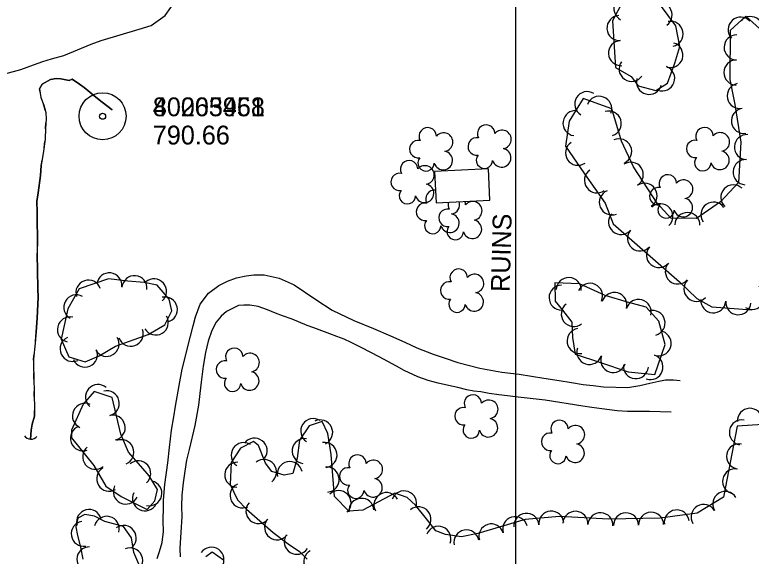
# Model space of a CAD drawing. Extents: x 591954 to 597000, y 198576 to 213500.
# Drawn here: x 594340.3 to 594575, y 211191.6 to 211364.3 of the extents above; entities that cross this region are included whole.
import ezdxf

# ---------------------------------------------------------------- set-up
doc = ezdxf.new("R2010")
doc.units = 0
for name, color, linetype in [('Level 10', 7, 'Continuous'), ('Level 12', 7, 'Continuous'), ('Level 15', 7, 'Continuous'), ('Level 17', 7, 'Continuous'), ('Level 18', 7, 'Continuous'), ('Level 19', 7, 'Continuous'), ('Level 6', 7, 'Continuous')]:
    doc.layers.add(name, color=color, linetype=linetype)

msp = doc.modelspace()

# ---------------------------------------------------------------- linework, layer by layer
at = {"layer": 'Level 10'}
for p, q in [((594500, 211000), (594500, 212500)), ((594500, 210000), (594500, 211500))]:
    msp.add_line(p, q, dxfattribs=at)
at = {"layer": 'Level 12'}
msp.add_lwpolyline([(594474.58, 211304.37), (594491.71, 211305.2), (594491.23, 211315.15), (594474.1, 211314.32), (594474.58, 211304.37)], dxfattribs=at)
at = {"layer": 'Level 15'}
msp.add_arc((594345.44, 211231.46), 2.5, 214.6757, 320.9152, dxfattribs=at)
at = {"layer": 'Level 17'}
for points in [[(594388.23, 211364.06), (594391.87, 211369.22), (594398.33, 211376.01), (594402.73, 211380.24), (594415.95, 211387.14), (594428.25, 211392.46), (594444.28, 211398.01), (594485.7, 211409.9), (594506.02, 211414.7), (594532.9, 211422.93), (594548.94, 211427.71), (594584.97, 211440.18), (594603.4, 211446.91), (594615.51, 211451.66), (594628.49, 211454.96), (594642, 211456.64), (594652.9, 211457.46), (594670.1, 211458.9), (594682.65, 211458.76), (594683.68, 211458.75)], [(594337.18, 211345.42), (594342.23, 211346.8), (594346.24, 211348.37), (594349.24, 211349.43), (594351.96, 211350.23), (594355.95, 211351.3), (594364.65, 211354.88), (594367.8, 211356.14), (594379.95, 211359.74), (594383.77, 211360.92), (594388.23, 211364.06)], [(594385.71, 211190.9), (594386.41, 211193.14), (594387.24, 211196), (594387.67, 211199.51), (594387.64, 211202.99), (594387.65, 211207.47), (594387.66, 211209.57), (594388.14, 211214.52), (594389.13, 211221.45), (594389.58, 211226.37), (594390.23, 211231.85), (594390.96, 211236.11), (594391.52, 211239.46), (594392.74, 211246.12), (594393.6, 211251.28), (594396.3, 211261.86), (594397.14, 211265.08), (594397.88, 211268.02), (594399.37, 211272.02), (594402.08, 211275.52), (594405.33, 211277.98), (594408.08, 211279.38), (594410.91, 211280.4), (594414.03, 211281.11), (594416.47, 211281.42), (594419.83, 211281.33), (594424.57, 211280.35), (594429.38, 211278.15), (594436.21, 211273.5), (594441.49, 211270.13), (594448.34, 211266.84), (594454.64, 211264.22), (594460.03, 211261.91), (594464.61, 211259.86), (594468.48, 211258.08), (594473.69, 211256.12), (594477.51, 211254.84), (594481.48, 211253.46), (594488.51, 211251.59), (594495.48, 211250.4), (594501.1, 211249.74), (594508.9, 211248.48), (594513.83, 211247.64), (594517.73, 211247.03), (594521.41, 211246.46), (594524.61, 211246.06), (594527.92, 211245.7), (594535.69, 211245.48), (594539.46, 211246.05), (594542.69, 211246.8), (594545.53, 211247.53), (594547.72, 211247.86), (594550.2, 211247.87), (594552.4, 211247.73)], [(594549.49, 211237.6), (594542.62, 211237.76), (594539.47, 211237.78), (594535.57, 211237.84), (594532.3, 211237.98), (594527.43, 211238.63), (594524.2, 211239.11), (594521.3, 211239.52), (594509.35, 211241.38), (594500.73, 211242.43), (594497.38, 211242.8), (594494.6, 211243.07), (594491.48, 211243.58), (594488.82, 211244.05), (594486.63, 211244.33), (594484.35, 211244.72), (594481.55, 211245.41), (594478.5, 211246.09), (594475.21, 211246.86), (594472.01, 211247.67), (594468.7, 211248.84), (594464.37, 211250.93), (594461.96, 211252.3), (594456.41, 211255.24), (594450.93, 211258.13), (594447.48, 211259.83), (594445.24, 211260.82), (594442.91, 211261.75), (594440.69, 211262.62), (594438.12, 211263.56), (594435.58, 211264.46), (594433.53, 211265.19), (594428.65, 211267.28), (594425.59, 211268.36), (594423.44, 211269.18), (594420.8, 211270.23), (594417.88, 211271.24), (594415.23, 211271.72), (594413.29, 211271.71), (594411.56, 211271.64), (594407.79, 211269.68), (594406.05, 211268.19), (594404.5, 211266.28), (594403.12, 211263.65), (594401.93, 211260.28), (594401.1, 211256.63), (594400.38, 211252.27), (594399.7, 211247.21), (594399.24, 211243.54), (594398.81, 211239.87), (594397.67, 211233.37), (594395.85, 211225.68), (594395.03, 211222.34), (594394.45, 211218.8), (594393.95, 211215.1), (594393.57, 211211.14), (594393.46, 211207.62), (594393.5, 211204.18), (594393.22, 211199.37), (594392.9, 211194.11), (594392.98, 211191.48)]]:
    msp.add_lwpolyline(points, dxfattribs=at)
at = {"layer": 'Level 18'}
msp.add_line((594515.86, 211322.44), (594521.82, 211313.55), dxfattribs=at)
for points in [[(594531.72, 211347.46), (594536.73, 211344.61), (594538.97, 211341.68), (594544.58, 211340.18), (594548.28, 211342.46), (594550.62, 211348.88), (594552.25, 211354.21), (594550.94, 211360.72), (594546.08, 211367.35), (594534.18, 211368.71), (594530.78, 211362.35), (594531.72, 211347.46)], [(594578.8, 211358.89), (594573.25, 211363.88), (594568.33, 211359.32), (594568.15, 211343.61), (594569.75, 211335.67), (594571.65, 211323.71), (594570.95, 211310.84), (594565.16, 211304.7), (594557.52, 211299.3), (594549.38, 211299.46), (594545, 211304.28), (594537.47, 211315.8), (594533.7, 211324.03), (594530.55, 211334.27), (594521.43, 211337.64), (594516.97, 211330.35), (594515.86, 211322.44)], [(594521.82, 211313.55), (594528.41, 211304.25), (594531.05, 211297.63), (594552.19, 211279.19), (594557.7, 211273.87), (594562.47, 211271.17), (594575.18, 211270.24)], [(594382.83, 211262.39), (594388.15, 211265.47), (594390.37, 211269.95), (594389.53, 211273.67), (594385.66, 211278.13), (594381.53, 211278.92), (594376.31, 211279.39), (594370.14, 211280.14), (594360.83, 211276.92), (594357.22, 211270.5), (594355.03, 211260.88), (594357.57, 211255.26), (594362.68, 211253.68), (594367.18, 211255.55), (594372.39, 211258.63), (594382.83, 211262.39)], [(594512.38, 211278.78), (594512.49, 211273.03), (594514.85, 211270.11), (594517.79, 211266.32), (594518.04, 211261.36), (594518.9, 211256.09), (594526.93, 211253.44), (594535.76, 211250.44), (594544.26, 211249.63), (594547.56, 211259.14), (594545.54, 211266.61), (594541.57, 211271.07), (594535.57, 211272.71), (594528.44, 211274.8), (594520.3, 211278.5), (594512.38, 211278.78)], [(594358.37, 211231.85), (594358.33, 211229.36), (594365.5, 211220.58), (594369.35, 211214.02), (594374.16, 211210.71), (594382.54, 211206.58), (594384.95, 211209.3), (594385.78, 211212.93), (594383.08, 211217.28), (594380.44, 211220.36), (594376.52, 211224.82), (594374.14, 211230.56), (594371.3, 211242.32), (594365.57, 211244.2), (594362.06, 211240.15), (594358.37, 211231.85)], [(594502.95, 211203.41), (594487.83, 211198.86), (594482.68, 211197.86), (594477.58, 211198.58), (594474.54, 211199.77), (594471.5, 211203.63), (594467.98, 211207.91), (594465.31, 211210.38), (594461.43, 211211.77), (594451.24, 211206.35), (594446.78, 211206.02), (594442.24, 211210.67), (594441.09, 211224.11), (594440.1, 211230.81), (594438.26, 211234.65), (594434.07, 211233.28), (594431.08, 211228.66), (594430.26, 211222.92), (594428.94, 211218.05), (594426.15, 211217.47), (594422.22, 211218.72), (594420.16, 211221.33), (594418, 211226.97), (594416.34, 211228.22), (594412.24, 211226.14), (594409.25, 211221.57), (594408.98, 211214.54), (594411.27, 211209.61), (594414.12, 211206.66), (594422.61, 211199.27), (594427.38, 211195.57), (594431.08, 211193.21), (594433.53, 211190.78)], [(594675.05, 211207.65), (594658.49, 211213.92), (594650.4, 211214.31), (594638.87, 211214.96), (594624.18, 211221.33), (594617.65, 211228.32), (594608.25, 211232.84), (594599.99, 211232.11), (594597.45, 211225.35), (594596.58, 211213.58), (594585.81, 211202.99), (594579.66, 211206.57), (594578.96, 211216.49), (594578.88, 211229.54), (594578.69, 211233.62), (594570.53, 211233.11), (594566.2, 211210.45), (594557.82, 211205.4), (594545.95, 211203.83), (594529.49, 211203.48), (594513.85, 211204.38), (594502.95, 211203.41)], [(594379.82, 211189.18), (594378.26, 211192.81), (594377.48, 211197.58), (594374.9, 211201.17), (594369.02, 211202.71), (594365.7, 211204.43), (594362.63, 211205), (594360.42, 211203.78), (594359.78, 211201.02), (594360.25, 211198.24), (594361.2, 211194.56), (594362, 211190.73)], [(594406.83, 211190.38), (594403.17, 211192.96), (594401.2, 211191.49)]]:
    msp.add_lwpolyline(points, dxfattribs=at)
for centre, radius, start, end in [((594471.9, 211325.55), 2.78, 1.3946, 209.1675), ((594490.52, 211326.41), 2.78, 1.3946, 209.1675), ((594560.12, 211325.61), 2.78, 1.3946, 209.1675), ((594476.94, 211323.7), 2.97, 278.4237, 139.6575), ((594495.56, 211324.55), 2.97, 278.4237, 139.6575), ((594565.16, 211323.75), 2.97, 278.4237, 139.6575), ((594468.9, 211321.48), 2.78, 78.0716, 279.0826), ((594487.52, 211322.33), 2.78, 78.0716, 279.0826), ((594557.12, 211321.53), 2.78, 78.0716, 279.0826), ((594476.83, 211317.84), 2.97, 196.0745, 79.0477), ((594495.45, 211318.7), 2.97, 196.0745, 79.0477), ((594565.05, 211317.9), 2.97, 196.0745, 79.0477), ((594471.36, 211317.08), 2.61, 140.7797, 358.7123), ((594489.98, 211317.93), 2.61, 140.7797, 358.7123), ((594559.58, 211317.13), 2.61, 140.7797, 358.7123), ((594465.96, 211315.08), 2.78, 1.3946, 209.1675), ((594471, 211313.22), 2.97, 278.4237, 139.6575), ((594462.96, 211311), 2.78, 78.0716, 279.0826), ((594548.41, 211310.53), 2.78, 1.3946, 209.1675), ((594553.45, 211308.67), 2.97, 278.4237, 139.6575), ((594470.89, 211307.37), 2.97, 196.0745, 79.0477), ((594545.41, 211306.46), 2.78, 78.0716, 279.0826), ((594465.42, 211306.6), 2.61, 140.7797, 358.7123), ((594474.04, 211305.58), 2.78, 82.881, 209.1675), ((594471.04, 211301.5), 2.78, 78.0716, 279.0826), ((594481.2, 211303.65), 2.78, 160.8492, 209.1675), ((594479.09, 211303.72), 2.97, 278.4237, 19.6903), ((594481.2, 211303.65), 2.78, 1.3946, 24.6984), ((594486.25, 211301.79), 2.97, 278.4237, 139.6575), ((594553.34, 211302.82), 2.97, 196.0745, 79.0477), ((594478.2, 211299.57), 2.78, 78.0716, 279.0826), ((594547.87, 211302.06), 2.61, 140.7797, 358.7123), ((594478.97, 211297.86), 2.97, 196.0745, 79.0477), ((594473.51, 211297.1), 2.61, 140.7797, 358.7123), ((594486.13, 211295.94), 2.97, 196.0745, 79.0477), ((594480.67, 211295.17), 2.61, 140.7797, 358.7123), ((594481.77, 211280.49), 2.78, 1.3946, 209.1675), ((594486.81, 211278.63), 2.97, 278.4237, 139.6575), ((594478.77, 211276.41), 2.78, 78.0716, 279.0826), ((594481.23, 211272.02), 2.61, 140.7797, 358.7123), ((594486.7, 211272.78), 2.97, 196.0745, 79.0477), ((594410.24, 211255.26), 2.78, 1.3946, 209.1675), ((594415.28, 211253.41), 2.97, 278.4237, 139.6575), ((594407.24, 211251.19), 2.78, 78.0716, 279.0826), ((594415.17, 211247.55), 2.97, 196.0745, 79.0477), ((594409.7, 211246.79), 2.61, 140.7797, 358.7123), ((594486.3, 211240.35), 2.78, 1.3946, 209.1675), ((594491.35, 211238.49), 2.97, 278.4237, 139.6575), ((594483.3, 211236.27), 2.78, 78.0716, 279.0826), ((594491.24, 211232.64), 2.97, 196.0745, 79.0477), ((594513.92, 211232.25), 2.78, 1.3946, 209.1675), ((594485.77, 211231.87), 2.61, 140.7797, 358.7123), ((594518.96, 211230.39), 2.97, 278.4237, 139.6575), ((594510.92, 211228.17), 2.78, 78.0716, 279.0826), ((594518.85, 211224.54), 2.97, 196.0745, 79.0477), ((594513.38, 211223.77), 2.61, 140.7797, 358.7123), ((594449.53, 211221.2), 2.78, 1.3946, 209.1675), ((594454.57, 211219.34), 2.97, 278.4237, 139.6575), ((594446.53, 211217.12), 2.78, 78.0716, 279.0826), ((594454.46, 211213.49), 2.97, 196.0745, 79.0477), ((594448.99, 211212.72), 2.61, 140.7797, 358.7123), ((594430.19, 211196.27), 4, 147.4955, 327.4802)]:
    msp.add_arc(centre, radius, start, end, dxfattribs=at)
for centre, major_axis, ratio, start_param, end_param in [((594535.25, 211366.26), (-2.85, 2.81), 0.999622, 5.000472, 8.141797), ((594545.79, 211364.2), (3.83, -1.14), 0.999927, 5.634422, 8.775747), ((594533.03, 211360.04), (-2.66, 2.99), 0.999915, 5.619682, 8.761007), ((594571.64, 211359.54), (1.37, 3.76), 0.999915, 5.807372, 8.948697), ((594574.73, 211359.73), (3.77, -1.33), 0.999847, 5.889762, 9.031087), ((594549.31, 211358.2), (-1.28, -3.79), 0.999927, 0.52312, 3.664445), ((594533.53, 211352.06), (-2.66, 2.99), 0.999915, 5.619682, 8.761007), ((594570.36, 211353.88), (3.46, 2.01), 0.999982, 1.032715, 4.17404), ((594549.22, 211351.46), (-1.89, -3.53), 0.999958, 0.19683, 3.338155), ((594536.9, 211347.04), (1.34, 3.77), 0.999562, 1.304108, 4.445433), ((594570.27, 211345.88), (3.46, 2.01), 0.999982, 1.032715, 4.17404), ((594546.62, 211344.02), (-2.5, -3.12), 0.999958, 0.32467, 3.465995), ((594542.46, 211342.91), (-0.2, 4), 0.999867, 1.260258, 4.401584), ((594571.33, 211338.43), (-0.09, 4), 0.999975, 0.177156, 3.318481), ((594522.75, 211335.8), (-1.85, 3.54), 0.999907, 5.252771, 8.394096), ((594526.56, 211334.31), (3.93, -0.76), 0.99982, 6.120136, 9.261461), ((594519, 211329.73), (3.98, 0.4), 0.999997, 1.331258, 4.472584), ((594529.59, 211329.6), (1.96, -3.49), 0.999961, 6.070353, 9.211678), ((594572.7, 211330.46), (-2.96, 2.69), 0.999969, 5.606784, 8.748109), ((594532.91, 211320.73), (1.67, -3.64), 0.999942, 0.000134, 3.141459), ((594573.66, 211322.1), (2.47, 3.15), 0.999996, 0.610025, 3.751351), ((594519.82, 211320.3), (-3.32, -2.23), 0.995223, 4.712523, 7.853848), ((594573.23, 211314.12), (2.47, 3.15), 0.999996, 0.610025, 3.751351), ((594536.61, 211313.3), (3.14, -2.48), 0.999906, 5.959485, 9.100811), ((594525.84, 211311.5), (-3.83, 1.15), 0.999853, 5.621234, 8.762559), ((594540.98, 211306.6), (3.14, -2.48), 0.999906, 5.959485, 9.100811), ((594569.32, 211306.06), (3.32, 2.24), 0.999942, 0.222061, 3.363387), ((594530.58, 211304.47), (-1.48, 3.71), 0.99995, 0.000134, 3.141459), ((594546.04, 211300.02), (2.38, -3.22), 0.999886, 0.101898, 3.243223), ((594562.97, 211300.59), (2.86, 2.79), 0.999907, 6.125858, 9.267184), ((594533.54, 211298.24), (-3.28, 2.29), 0.999866, 6.17427, 9.315596), ((594554.67, 211297.26), (2.22, 3.33), 0.999388, 5.281063, 8.422388), ((594539.56, 211292.98), (-3.28, 2.29), 0.999866, 6.17427, 9.315596), ((594545.59, 211287.72), (-3.28, 2.29), 0.999866, 6.17427, 9.315596), ((594551.62, 211282.46), (-3.28, 2.29), 0.999866, 6.17427, 9.315596), ((594370.42, 211278), (4, 0.09), 0.999938, 6.138587, 9.279912), ((594378.44, 211277.1), (3.98, -0.36), 0.999942, 0.000134, 3.141459), ((594363.78, 211275.73), (2.14, -3.38), 0.999542, 1.339031, 4.480356), ((594384.65, 211276.09), (1.31, -3.78), 0.999906, 0.380993, 3.522318), ((594516.85, 211276.53), (3.85, 1.07), 0.999684, 5.977688, 9.119013), ((594523.64, 211274.68), (4, 0.11), 0.999673, 5.830494, 8.971819), ((594557.54, 211276.93), (-2.39, 3.21), 0.999872, 0.164261, 3.305586), ((594514.58, 211274.09), (-3.97, 0.45), 0.999663, 4.833358, 7.974683), ((594531.38, 211271.76), (3.93, 0.74), 0.999644, 5.811634, 8.952959), ((594575.31, 211274.34), (-2.56, -3.07), 0.999973, 0.127746, 3.269071), ((594359.91, 211271.01), (-1.63, 3.65), 0.999994, 5.351556, 8.492882), ((594388.14, 211270.31), (3.1, -2.53), 0.999918, 5.61972, 8.761045), ((594539.11, 211269.57), (3.99, 0.23), 0.999684, 5.95791, 9.099235), ((594518.46, 211268.88), (-4, 0.09), 0.999638, 5.397265, 8.53859), ((594562.9, 211273.24), (-3.31, 2.25), 0.99976, 0.525306, 3.666631), ((594570.87, 211272.65), (-3.31, 2.25), 0.99976, 0.525306, 3.666631), ((594543.54, 211266.01), (3.46, -2), 0.999918, 5.501091, 8.642416), ((594357.88, 211263.95), (0.89, 3.9), 0.999984, 0, 3.141325), ((594385.24, 211266.2), (-2.27, 3.29), 0.998185, 1.491825, 4.63315), ((594520.33, 211260.29), (-3.36, 2.17), 0.999949, 5.448409, 8.589734), ((594377.25, 211262.61), (-1.38, -3.75), 0.999944, 5.410878, 8.552203), ((594545.48, 211259.53), (-3.99, 0.34), 0.99979, 1.322453, 4.463778), ((594358.74, 211257.76), (-1.65, 3.65), 0.999934, 0.000134, 3.141459), ((594369.54, 211259.37), (-3.46, 2), 0.999955, 1.057103, 4.198429), ((594362.66, 211255.94), (-3.99, -0.32), 0.999978, 0.316514, 3.45784), ((594523.43, 211256.8), (-3.66, -1.61), 0.999495, 5.550322, 8.691647), ((594531.03, 211254.26), (-3.93, 0.76), 0.999717, 6.147706, 9.289032), ((594542.86, 211251.97), (-3.99, 0.34), 0.99979, 1.322453, 4.463778), ((594538.24, 211252.3), (-3.25, 2.33), 0.999611, 0.528626, 3.669951), ((594366.81, 211242.43), (2.62, 3.02), 0.999996, 0, 3.141325), ((594369.61, 211240.42), (0.94, -3.89), 0.999896, 0.000134, 3.141459), ((594362.69, 211236.41), (3.86, 1.06), 0.999935, 0.883809, 4.025134), ((594574.63, 211234.83), (2.41, 3.19), 0.99958, 5.420958, 8.562283), ((594371.48, 211232.64), (0.94, -3.89), 0.999896, 0.000134, 3.141459), ((594435.44, 211231.56), (1.18, 3.82), 0.999183, 6.010263, 9.151589), ((594437.62, 211231.13), (-0.66, -3.94), 0.999701, 0.614631, 3.755956), ((594572.03, 211231.14), (-1.64, 3.65), 0.998518, 5.672861, 8.814186), ((594362.05, 211229.27), (0.12, 4), 0.999854, 0.369478, 3.510804), ((594374.25, 211224.82), (1.14, -3.84), 0.999882, 0.104937, 3.246262), ((594416.74, 211225.3), (3.08, 2.55), 0.999951, 4.947433, 8.088759), ((594432.7, 211225.19), (-0.2, 3.99), 0.999356, 6.089812, 9.231138), ((594413.26, 211223.89), (0.41, 3.98), 0.999039, 5.805656, 8.946981), ((594439, 211223.95), (2.77, -2.89), 0.999365, 5.66451, 8.805835), ((594571.13, 211223.51), (-1.64, 3.65), 0.998518, 5.672861, 8.814186), ((594365.93, 211223.35), (-1.24, 3.8), 0.999854, 0.369478, 3.510804), ((594379.63, 211218.09), (2.6, -3.04), 0.999873, 0.000134, 3.141459), ((594419.72, 211218.5), (1.66, -3.64), 0.999921, 0.242041, 3.383366), ((594427.93, 211217.84), (3.92, 0.81), 0.999619, 0.000134, 3.141459), ((594370.41, 211216.36), (0.65, 3.95), 0.999789, 0.694757, 3.836082), ((594411.19, 211217.63), (-1, 3.87), 0.999396, 5.993087, 9.134412), ((594439.68, 211216.1), (1.09, -3.85), 0.999516, 6.091514, 9.232839), ((594569.89, 211215.53), (-1.64, 3.65), 0.998518, 5.672861, 8.814186), ((594383.18, 211211.73), (-0.88, -3.9), 0.999951, 0.000134, 3.141459), ((594375.7, 211212.29), (-2.94, 2.71), 0.999886, 0.287114, 3.428439), ((594412.91, 211211.04), (-2.57, 3.06), 0.999776, 6.019107, 9.160432), ((594443.49, 211208.61), (3.27, -2.3), 0.999965, 6.098613, 9.239939), ((594458.75, 211207.97), (3.62, 1.7), 0.999413, 0.050763, 3.192089), ((594464.36, 211208.5), (3.3, -2.25), 0.999954, 0.255506, 3.396831), ((594566.71, 211208.32), (1.52, 3.7), 0.999008, 5.644284, 8.785609), ((594381.78, 211210.12), (-2.94, 2.71), 0.999886, 0.287114, 3.428439), ((594450.79, 211206.13), (3.99, 0.29), 0.999717, 0.000134, 3.141459), ((594417.97, 211206.08), (-1.99, 3.47), 0.999985, 0.333572, 3.474898), ((594468.96, 211203.42), (-2.3, -3.27), 0.999076, 1.30207, 4.443395), ((594559.86, 211204.19), (1.52, 3.7), 0.999008, 5.644284, 8.785609), ((594363.98, 211202.58), (1.7, -3.62), 0.993916, 1.386581, 4.527906), ((594503.33, 211201.34), (3.9, -0.88), 0.99978, 0.309926, 3.451251), ((594511.29, 211202.05), (3.9, -0.88), 0.99978, 0.309926, 3.451251), ((594518.96, 211201.99), (2.62, 3.02), 0.999745, 5.370603, 8.511928), ((594526.95, 211201.53), (2.62, 3.02), 0.999745, 5.370603, 8.511928), ((594535.11, 211201.5), (2.16, 3.36), 0.999527, 5.305404, 8.44673), ((594543.1, 211201.68), (2.16, 3.36), 0.999527, 5.305404, 8.44673), ((594551.28, 211202.42), (2.43, 3.18), 0.999529, 5.497125, 8.63845), ((594369.6, 211200.39), (2.78, 2.88), 0.998799, 5.223928, 8.365254), ((594423.91, 211200.9), (-3.93, -0.75), 0.99999, 5.436538, 8.577864), ((594499.75, 211200.26), (-0.29, 3.99), 0.990412, 4.930086, 8.071411), ((594362.28, 211198.8), (-3.87, 1.01), 0.990814, 5.13015, 8.271475), ((594375, 211197.46), (2.34, -3.25), 0.998754, 0.000134, 3.141459), ((594475.3, 211197.22), (1.93, 3.5), 0.998094, 4.84673, 7.988055), ((594492.16, 211197.98), (-0.29, 3.99), 0.990412, 4.930086, 8.071411), ((594484.24, 211196.04), (0.75, 3.93), 0.997282, 5.090593, 8.231918), ((594364.09, 211190.68), (-3.74, 1.42), 0.987559, 5.060755, 8.20208), ((594377.06, 211190.32), (3.09, -2.54), 0.99817, 5.804893, 8.946219), ((594402.97, 211190.54), (3.08, 2.56), 0.999989, 4.975578, 8.116903), ((594436.41, 211189.95), (-3.44, 2.05), 0.999798, 5.770277, 8.911602)]:
    msp.add_ellipse(centre, major_axis=major_axis, ratio=ratio, start_param=start_param, end_param=end_param, dxfattribs=at)
at = {"layer": 'Level 19'}
for points in [[(594371.29, 211334.02), (594368.1, 211336.45), (594366.11, 211338.05), (594364.25, 211339.62), (594362.4, 211341.08), (594360.91, 211342.2), (594358.59, 211343.79), (594357.58, 211343.32), (594354.95, 211343.9), (594353.53, 211343.93), (594351.67, 211343.67), (594348.98, 211342.19), (594348.2, 211340.64), (594348.56, 211337.9), (594349.61, 211335.49), (594350.16, 211333.19), (594350.27, 211330.97), (594350.11, 211328.13), (594349.96, 211324.64), (594349.5, 211320.83), (594348.71, 211316.28), (594348.45, 211313.05), (594347.72, 211307.56), (594347.34, 211304.79), (594347.39, 211301.41), (594347.47, 211298.59), (594347.58, 211293.08), (594347.48, 211287.76), (594347.59, 211282.88), (594347.67, 211276.91), (594347.73, 211274.25), (594347.39, 211267.59), (594347.1, 211263.21), (594346.81, 211259.64), (594346.31, 211254.48), (594346.26, 211251.54), (594346.36, 211249.5), (594346.52, 211242.94), (594346.63, 211239.06), (594346.57, 211236.36), (594345.82, 211233.8), (594345.47, 211231.85), (594345.33, 211229.02)], [(594348.34, 211339.59), (594348.2, 211340.64), (594348.98, 211342.19), (594351.67, 211343.67), (594353.53, 211343.93), (594354.95, 211343.9), (594357.58, 211343.32), (594358.59, 211343.79), (594360.91, 211342.2), (594362.4, 211341.08), (594364.25, 211339.62), (594366.11, 211338.05), (594368.1, 211336.45), (594371.29, 211334.02)], [(594350, 211333.86), (594349.61, 211335.49), (594349.47, 211335.79)], [(594350.1, 211327.89), (594350.11, 211328.13), (594350.21, 211329.89)], [(594349.63, 211321.91), (594349.88, 211323.9)], [(594347.5, 211289.08), (594347.58, 211293.08), (594347.47, 211298.59), (594347.39, 211301.41), (594347.34, 211304.79), (594347.72, 211307.56), (594348.45, 211313.05), (594348.71, 211316.28), (594349, 211317.96)], [(594346.85, 211260.11), (594347.1, 211263.21), (594347.39, 211267.59), (594347.73, 211274.25), (594347.67, 211276.91), (594347.59, 211282.88), (594347.48, 211287.76), (594347.5, 211289.08)], [(594346.3, 211254.13), (594346.31, 211254.48), (594346.47, 211256.13)], [(594346.39, 211248.14), (594346.36, 211249.5), (594346.33, 211250.14)], [(594346.55, 211242.14), (594346.52, 211242.94), (594346.49, 211244.14)], [(594345.33, 211229.02), (594345.47, 211231.85), (594345.82, 211233.8), (594346.57, 211236.36), (594346.61, 211238.14)]]:
    msp.add_lwpolyline(points, dxfattribs=at)
at = {"layer": 'Level 6'}
for radius in [7.5, 7.5, 7.5, 7.5, 0.96, 0.96, 0.96, 0.96]:
    msp.add_circle((594368.29, 211331.94), radius, dxfattribs=at)

# ---------------------------------------------------------------- texts
at = {"layer": 'Level 12'}
msp.add_text('RUINS', height=6, rotation=88.536, dxfattribs=at).set_placement((594498.03, 211275.87))
at = {"layer": 'Level 6'}
for s, p in [('40063951', (594384.29, 211331.94)), ('40063951', (594384.29, 211331.94)), ('80205468', (594384.3, 211331.94)), ('80205468', (594384.3, 211331.94)), ('790.66', (594384.29, 211322.94)), ('790.66', (594384.29, 211322.94)), ('790.66', (594384.3, 211322.94)), ('790.66', (594384.3, 211322.94))]:
    msp.add_text(s, height=6, dxfattribs=at).set_placement(p)

doc.saveas('drawing.dxf')
